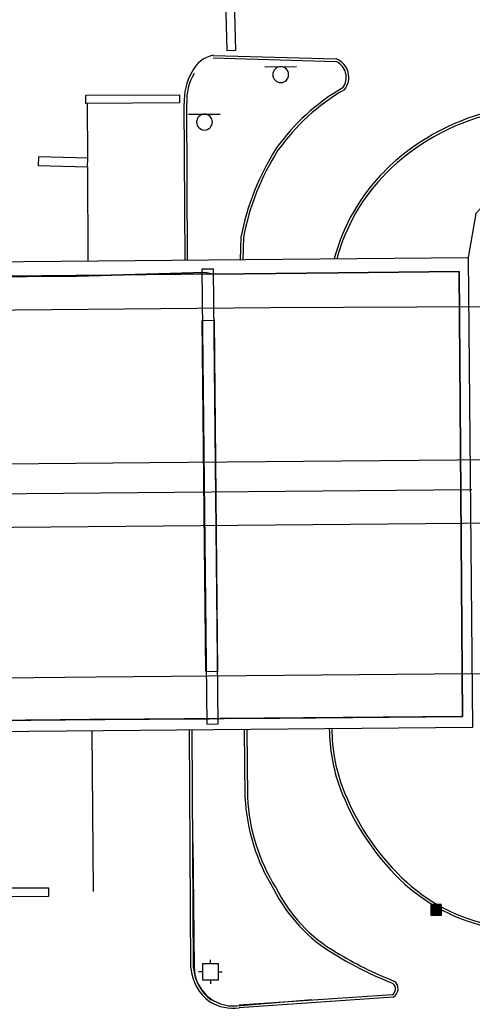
# Model space of a CAD drawing. Extents: x 2145380 to 2157287, y 139568 to 149130.
# Drawn here: x 2145635.6 to 2145742.5, y 142923.8 to 143157.2 of the extents above; entities that cross this region are included whole.
import ezdxf

# ---------------------------------------------------------------- set-up
doc = ezdxf.new("R2010")
doc.units = 0
for name, color, linetype in [('TOPO_Asphalt', 7, 'Continuous'), ('TOPO_BRIDGE_Floor Deck', 7, 'Continuous'), ('TOPO_BRIDGE_Low Beam', 7, 'Continuous'), ('TOPO_BRIDGE_Pier', 7, 'Continuous'), ('TOPO_Curb Back', 7, 'Continuous'), ('TOPO_Misc', 7, 'Continuous'), ('TOPO_Misc Line', 7, 'Continuous'), ('TOPO_Sign', 7, 'Continuous'), ('TOPO_Traffic Signal', 7, 'Continuous'), ('TOPO_Wall Freestanding', 7, 'Continuous')]:
    doc.layers.add(name, color=color, linetype=linetype)

# ---------------------------------------------------------------- blocks, each defined once
blk = doc.blocks.new('TRFSIG')
at = {"layer": 'TOPO_Traffic Signal'}
for p, q in [((0.04, 4.66), (0.04, 7.04)), ((-4.7, -0.09), (-7.08, -0.09)), ((0.04, -4.83), (0.04, -7.22)), ((4.79, -0.09), (7.17, -0.09))]:
    blk.add_line(p, q, dxfattribs=at)
blk.add_lwpolyline([(-4.7, -4.85), (4.81, -4.83), (4.79, 4.67), (-4.72, 4.66), (-4.7, -4.85)], dxfattribs=at)
blk = doc.blocks.new('CB')
at = {"layer": 'TOPO_Misc'}
for p, q in [((-3.08, 2.99), (3.24, 2.99)), ((-3.08, 2.68), (3.24, 2.68)), ((-3.08, 2.36), (3.24, 2.36)), ((-3.08, 2.05), (3.24, 2.05)), ((-3.08, 1.73), (3.24, 1.73)), ((-3.08, 1.4), (3.24, 1.4)), ((-3.08, 1.1), (3.24, 1.1)), ((-3.08, 0.77), (3.24, 0.77)), ((-3.08, 0.46), (3.24, 0.46)), ((-3.08, 0.14), (3.24, 0.14)), ((-3.08, -0.17), (3.24, -0.17)), ((-3.08, -0.48), (3.24, -0.48)), ((-3.08, -0.8), (3.24, -0.8)), ((-3.08, -1.11), (3.26, -1.11)), ((-3.08, -1.43), (3.26, -1.43)), ((-3.08, -1.75), (3.26, -1.75)), ((-3.08, -2.07), (3.26, -2.07)), ((-3.08, -2.39), (3.26, -2.39)), ((-3.08, -2.7), (3.26, -2.7)), ((-3.08, -3.02), (3.26, -3.02))]:
    blk.add_line(p, q, dxfattribs=at)
blk.add_lwpolyline([(3.26, -3.29), (3.24, 3.05), (-3.09, 3.04), (-3.08, -3.3), (3.26, -3.29)], dxfattribs=at)

msp = doc.modelspace()

# ---------------------------------------------------------------- linework, layer by layer
at = {"layer": 'TOPO_Asphalt'}
for points in [[(2145382.97, 143086.02), (2145458.74, 143087.08), (2145539.72, 143087.77), (2145694.77, 143089.21), (2145746.83, 143089.48)], [(2145748.06, 143053.26), (2145666.33, 143052.55), (2145578.64, 143051.74), (2145502.32, 143051.05), (2145383.06, 143050.18)], [(2145383.09, 143035.09), (2145431.91, 143035.51), (2145541.52, 143036.63), (2145625.12, 143037.25), (2145749.17, 143038.41)], [(2145742.43, 143002.7), (2145653.6, 143001.9), (2145557.79, 143000.89), (2145466.1, 143000.18), (2145383.17, 142999.52)], [(2145742.43, 143002.81), (2145754.45, 143002.61)]]:
    msp.add_lwpolyline(points, dxfattribs=at)
for centre, radius, start, end in [((2145682.64, 143141.89), 7.01, 101.2721, 155.8174), ((2145685.95, 142934.44), 10.67, 239.1202, 278.0367)]:
    msp.add_arc(centre, radius, start, end, dxfattribs=at)
at = {"layer": 'TOPO_BRIDGE_Floor Deck'}
msp.add_lwpolyline([(2145742.55, 142990.03), (2145541.73, 142988.25), (2145540.16, 143099.25), (2145741.56, 143101.03)], close=True, dxfattribs=at)
at = {"layer": 'TOPO_BRIDGE_Low Beam'}
for points in [[(2145541.94, 143095.84), (2145739.37, 143097.76), (2145739.37, 143097.76), (2145710.8, 143097.42), (2145681.28, 143097.12), (2145679.27, 143097.48), (2145649.17, 143096.65), (2145601.82, 143096.3), (2145599.21, 143096.34), (2145575.79, 143096.09), (2145541.94, 143095.84)], [(2145542.97, 142990.96), (2145541.94, 143095.84), (2145575.79, 143096.09), (2145599.21, 143096.34), (2145601.82, 143096.3), (2145649.17, 143096.65), (2145679.27, 143097.48), (2145681.28, 143097.12), (2145710.8, 143097.42), (2145739.37, 143097.76), (2145740.19, 142992.66), (2145696.96, 142992.25), (2145682.95, 142992.19), (2145680.37, 142992.11), (2145652.13, 142991.96), (2145603.16, 142991.37), (2145601.04, 142991.36), (2145571.29, 142991.22)], [(2145739.37, 143097.76), (2145740.19, 142992.66), (2145542.97, 142990.96), (2145541.94, 143095.84)], [(2145740.19, 142992.66), (2145739.37, 143097.76), (2145739.37, 143097.76), (2145740.19, 142992.66)], [(2145542.97, 142990.96), (2145740.19, 142992.66), (2145740.19, 142992.66), (2145696.96, 142992.25), (2145682.95, 142992.19), (2145680.37, 142992.11), (2145652.13, 142991.96), (2145603.16, 142991.37), (2145601.04, 142991.36), (2145571.29, 142991.22), (2145542.97, 142990.96)]]:
    msp.add_lwpolyline(points, close=True, dxfattribs=at)
for points in [[(2145601.82, 143096.3), (2145649.17, 143096.65), (2145679.27, 143097.48)], [(2145601.82, 143096.3), (2145649.17, 143096.65), (2145679.27, 143097.48)], [(2145681.28, 143097.12), (2145710.8, 143097.42), (2145739.37, 143097.76)], [(2145681.28, 143097.12), (2145710.8, 143097.42), (2145739.37, 143097.76)], [(2145603.16, 142991.37), (2145652.13, 142991.96), (2145680.37, 142992.11)], [(2145603.16, 142991.37), (2145652.13, 142991.96), (2145680.37, 142992.11)], [(2145682.95, 142992.19), (2145696.96, 142992.25), (2145740.19, 142992.66)], [(2145682.95, 142992.19), (2145696.96, 142992.25), (2145740.19, 142992.66)]]:
    msp.add_lwpolyline(points, dxfattribs=at)
at = {"layer": 'TOPO_BRIDGE_Pier'}
for p, q in [((2145678.62, 143098.3), (2145678.62, 143098.3)), ((2145681.37, 143098.3), (2145681.37, 143098.3)), ((2145679.78, 142990.83), (2145679.78, 142990.83)), ((2145682.45, 142990.89), (2145682.45, 142990.89))]:
    msp.add_line(p, q, dxfattribs=at)
for points in [[(2145679.78, 142990.83), (2145682.45, 142990.89), (2145681.37, 143098.3), (2145678.62, 143098.3)], [(2145679.78, 142990.83), (2145682.45, 142990.89), (2145681.37, 143098.3), (2145678.62, 143098.3)], [(2145678.66, 143086.14), (2145681.53, 143086.2), (2145682.28, 143003.16), (2145679.54, 143003.24)]]:
    msp.add_lwpolyline(points, close=True, dxfattribs=at)
at = {"layer": 'TOPO_Curb Back'}
for points in [[(2145681.27, 143148.76), (2145710.35, 143147.92)], [(2145681.25, 143148.16), (2145710.23, 143147.32)], [(2145674.64, 143100.44), (2145674.42, 143137.39)], [(2145675.24, 143100.44), (2145675.02, 143137.4)], [(2145687.83, 143105.8), (2145687.69, 143100.56)], [(2145688.42, 143105.73), (2145688.29, 143100.55)], [(2145676, 142933.31), (2145675.72, 142989.44)], [(2145676.6, 142933.33), (2145676.32, 142989.44)], [(2145688.6, 142989.55), (2145688.78, 142973.6)], [(2145689.2, 142989.56), (2145689.38, 142973.62)], [(2145676.43, 142962.91), (2145676.76, 142933.57), (2145676.95, 142931.66), (2145677.53, 142929.83), (2145678.48, 142928.16), (2145679.76, 142926.72), (2145681.3, 142925.57), (2145683.04, 142924.77), (2145684.92, 142924.35), (2145686.84, 142924.32), (2145704.59, 142925.86)], [(2145723.6, 142926.94), (2145687.4, 142924.47)], [(2145723.78, 142926.36), (2145687.44, 142923.87)]]:
    msp.add_lwpolyline(points, dxfattribs=at)
for centre, radius, start, end in [((2145708.66, 143143.57), 4.06, 322.7632, 67.3184), ((2145708.66, 143143.57), 4.66, 321.2379, 68.7314), ((2145688.15, 143137.91), 13.74, 150.1117, 182.1859), ((2145688.15, 143137.91), 13.14, 150.1117, 182.2276), ((2145737.29, 143097.46), 50.5, 120.184, 144.6639), ((2145737.29, 143097.46), 49.9, 120.0517, 144.6466), ((2145759.44, 143083.66), 53.34, 103.831, 134.8778), ((2145759.44, 143083.66), 52.74, 103.822, 134.8774), ((2145746.37, 143094.69), 59.59, 147.5417, 169.2558), ((2145746.37, 143094.69), 58.99, 147.5563, 169.2089), ((2145754.15, 143089.04), 45.79, 134.9431, 165.0837), ((2145754.15, 143089.04), 45.19, 134.9436, 165.0837), ((2145750.3, 142990.05), 41.59, 180.4389, 199.8893), ((2145750.3, 142990.05), 40.99, 180.4389, 199.8843), ((2145766.77, 142996.76), 59.37, 200.5693, 225.9057), ((2145766.77, 142996.76), 58.77, 200.5728, 225.9042), ((2145733.89, 142975.81), 45.16, 182.8111, 211.8569), ((2145733.89, 142975.81), 44.56, 182.8256, 211.8935), ((2145755.93, 142985.9), 44.04, 226.204, 258.5688), ((2145755.93, 142985.9), 43.44, 226.2061, 258.5932), ((2145728.63, 142968.42), 36.96, 206.4219, 239.9397), ((2145728.63, 142968.42), 36.36, 206.377, 239.9521), ((2145755.5, 143010.31), 86.7, 238.4336, 248.4669), ((2145755.5, 143010.31), 86.1, 238.4284, 248.5129), ((2145687.05, 142934.2), 11.09, 184.6301, 233.6026), ((2145687.05, 142934.2), 10.49, 184.7527, 233.6026), ((2145722.72, 142928.33), 1.64, 302.3518, 54.1957), ((2145722.72, 142928.33), 2.24, 298.1791, 56.2674)]:
    msp.add_arc(centre, radius, start, end, dxfattribs=at)
at = {"layer": 'TOPO_Misc Line'}
for p, q in [((2145651.52, 143137.39), (2145651.56, 143124.46)), ((2145651.57, 143122.46), (2145651.63, 143100.23)), ((2145652.59, 142989.23), (2145652.94, 142951.33))]:
    msp.add_line(p, q, dxfattribs=at)
for points in [[(2145686.63, 143149.98), (2145685.62, 143188.41), (2145683.47, 143188.35), (2145684.48, 143149.92)], [(2145651.18, 143139.32), (2145673.34, 143139.45), (2145673.35, 143137.52), (2145651.2, 143137.39)], [(2145651.62, 143124.46), (2145639.97, 143124.76), (2145639.92, 143122.76), (2145651.57, 143122.46)], [(2145642.39, 142950.11), (2145631.08, 142950.05), (2145631.07, 142952.16), (2145642.38, 142952.22)]]:
    msp.add_lwpolyline(points, close=True, dxfattribs=at)
at = {"layer": 'TOPO_Sign'}
for points in [[(2145693.49, 143146.08), (2145700.99, 143146.09)], [(2145697.24, 143146.08), (2145697.24, 143146.08)], [(2145695.38, 143144.21), (2145695.38, 143144.21)], [(2145699.11, 143144.21), (2145699.11, 143144.21)], [(2145697.24, 143142.34), (2145697.24, 143142.34)], [(2145675.46, 143134.87), (2145682.95, 143134.88)], [(2145679.21, 143134.87), (2145679.21, 143134.87)], [(2145677.34, 143133), (2145677.34, 143133)], [(2145681.07, 143133), (2145681.07, 143133)], [(2145679.21, 143131.14), (2145679.21, 143131.14)]]:
    msp.add_lwpolyline(points, dxfattribs=at)
for centre, start, end in [((2145697.24, 143144.21), 90, 180), ((2145697.24, 143144.21), 360, 90), ((2145697.24, 143144.21), 180, 270), ((2145697.24, 143144.21), 270, 0), ((2145679.21, 143133), 90, 180), ((2145679.21, 143133), 360, 90), ((2145679.21, 143133), 180, 270), ((2145679.21, 143133), 270, 0)]:
    msp.add_arc(centre, 1.87, start, end, dxfattribs=at)
at = {"layer": 'TOPO_Wall Freestanding'}
for points in [[(2146008.49, 143123.76), (2145892.05, 143122.84), (2145758.68, 143121.68), (2145750, 143118.48), (2145743.32, 143111.4), (2145741.56, 143101.03)], [(2145383.07, 143042.95), (2145470.6, 143043.95), (2145540.93, 143044.41), (2145742.05, 143046.23), (2145742.39, 143046.23)]]:
    msp.add_lwpolyline(points, dxfattribs=at)

# ---------------------------------------------------------------- block references
at = {"layer": 'TOPO_Misc', "xscale": 0.39370000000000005, "yscale": 0.3937000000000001}
msp.add_blockref('CB', (2145733.92, 142947.03), dxfattribs=at)
at = {"layer": 'TOPO_Traffic Signal', "xscale": 0.39370000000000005, "yscale": 0.3937000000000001}
msp.add_blockref('TRFSIG', (2145680.61, 142932.39), dxfattribs=at)

doc.saveas('drawing.dxf')
